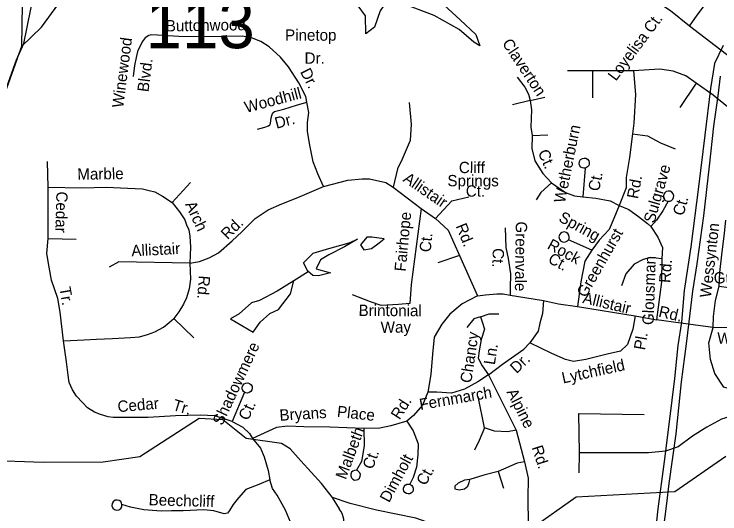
# Model space of a CAD drawing. Extents: x 1547597 to 1699558, y 810033 to 920809.
# Drawn here: x 1600245 to 1606161, y 858511 to 862705 of the extents above; entities that cross this region are included whole.
import ezdxf

# ---------------------------------------------------------------- set-up
doc = ezdxf.new("R2010")
doc.units = 0
for name, color, linetype in [('Exist Boundary Political City Limit New', 7, 'Continuous'), ('Exist Hydrographic Creek Single Shore', 7, 'Continuous'), ('Exist Hydrographic Misc Water Feature', 7, 'Continuous'), ('Exist Road Non-System Type 51', 7, 'Continuous'), ('Exist Road Non-System Type 51 Label', 7, 'Continuous'), ('Exist Road Secondary Structure Standard Bridge Number Label', 7, 'Continuous'), ('Exist Utilities Electrical Transmission Line', 7, 'Continuous'), ('Map Preparation Boundary City Limit Buffer Line', 7, 'Continuous')]:
    doc.layers.add(name, color=color, linetype=linetype)

msp = doc.modelspace()

# ---------------------------------------------------------------- linework, layer by layer
at = {"layer": 'Exist Boundary Political City Limit New'}
msp.add_lwpolyline([(1596814.2, 856049.4), (1597979.4, 856031.8), (1597727.6, 856262.5), (1597570.5, 856677.1), (1597443.9, 856803.7), (1597444.2, 857011.6), (1597531.5, 857160), (1598242.8, 857936.9), (1598535.1, 858447.5), (1599815.1, 861361), (1600168.8, 862056.7), (1600263.8, 862320.6), (1600325.7, 862458.7), (1600416.7, 862899.3), (1600427.6, 863142), (1600461.1, 863382.2), (1600506.3, 863690), (1600797.6, 864096.3), (1601219.9, 864681.1), (1601451.8, 865139.6), (1601736.4, 865606.4), (1601777.5, 865795.2), (1602182.3, 866158.9), (1602728.1, 866528.3)], dxfattribs=at)
at = {"layer": 'Exist Hydrographic Creek Single Shore'}
for points in [[(1600311.1, 862435.4), (1600315.7, 862786), (1600459.9, 863318.1), (1600547, 863735.5), (1600789.7, 864109.2), (1601301.3, 864786.4), (1601458.2, 865129.1), (1601578.5, 865310.7), (1601671.5, 865492.4), (1601757.5, 865749.5)], [(1600311.1, 862435.4), (1600475.2, 862595.7), (1600734.7, 862954.7), (1600937.7, 863128), (1601079.7, 863174.2), (1601719, 863081.8), (1602495.7, 863073.3), (1602628.9, 863061.4), (1602821.9, 862908)], [(1598638.6, 858913.6), (1598664.7, 858995.1), (1599884.6, 861724.6), (1600172.6, 862053.6), (1600267.7, 862317.5), (1600276, 862344.3), (1600311.1, 862435.4)]]:
    msp.add_lwpolyline(points, dxfattribs=at)
at = {"layer": 'Exist Hydrographic Misc Water Feature'}
for points in [[(1603721.7, 863609.7), (1603926.1, 863538.7), (1603804, 863189.2), (1603656.4, 863072.7), (1603611, 863027.3), (1603645.1, 862893.8), (1603752.9, 862871), (1603982.9, 862658), (1604116, 862533.8), (1604147.2, 862440.1), (1604099, 862468.5), (1603974.1, 862576.4), (1603766.9, 862692.9), (1603500, 862795.2), (1603375.2, 862820.8), (1603312.7, 862732.7), (1603264.5, 862596.3), (1603193.5, 862539.5), (1603190.7, 862690.1), (1603119.7, 862786.7), (1602974.9, 862857.7), (1602841.5, 862877.6), (1602821.9, 862908)], [(1603202.7, 860832.4), (1603149, 860769.2), (1603177.4, 860728), (1603240.7, 860737.5), (1603303.9, 860785), (1603348.1, 860819.8), (1603243.8, 860832.4), (1603202.7, 860832.4)], [(1602709.6, 860541.4), (1602671.7, 860617.3), (1602750.7, 860699.6), (1602864.5, 860731.2), (1603054.2, 860785), (1603123.7, 860816.6), (1603013.1, 860753.3), (1602883.5, 860683.8), (1602813.9, 860642.6), (1602776, 860566.7), (1602896.1, 860535.1), (1602795, 860509.8), (1602747.6, 860512.9), (1602706.5, 860547.7)], [(1602709.6, 860541.4), (1602589.5, 860465.5)], [(1602589.5, 860465.5), (1602450.5, 860380.1), (1602301.9, 860301), (1602235.5, 860282), (1602131.2, 860190.2), (1602058.5, 860149.1), (1602248.2, 860035.2), (1602308.2, 860120.6), (1602387.2, 860193.4), (1602459.9, 860225), (1602561.1, 860357.9), (1602589.5, 860465.5)], [(1604584.3, 858390.6), (1604287.2, 858305.2), (1603985.1, 858343), (1603612.2, 858475.9), (1603283.5, 858542.3), (1603061.6, 858597.4), (1602912.6, 858649.7), (1602822.6, 858766.3), (1602649.1, 858955.8), (1602559.2, 859056.1), (1602486.9, 859102.3), (1602189.8, 859143.4), (1601995.6, 859301.8), (1601795.6, 859312.4), (1601299.5, 858990.5), (1600990.4, 858944.3), (1600488.8, 858943), (1600013.3, 858958.8), (1599039.8, 858996.7), (1598638.6, 858913.6)], [(1604584.3, 858390.6), (1604956.1, 858655.5), (1605784.2, 858699.8), (1606209.7, 858996.3)], [(1603044.7, 857966.8), (1603034.4, 858010.4), (1603023.4, 858082.5), (1603022.5, 858170.5), (1603024.8, 858186.4), (1603017.9, 858266.5), (1603020.8, 858330.5), (1603019.4, 858370.5), (1603015.5, 858378.5), (1603016, 858418.5), (1603008.4, 858450.6), (1603008.6, 858466.6), (1602997.2, 858506.8), (1602985.5, 858530.9), (1602973.7, 858547.1), (1602971.9, 858555.1), (1602912.6, 858649.7)]]:
    msp.add_lwpolyline(points, dxfattribs=at)
at = {"layer": 'Exist Road Non-System Type 51'}
for points in [[(1605905.9, 862603.8), (1605969.6, 862696.5), (1606065.8, 862822.6), (1606163.9, 862944.7), (1606256.2, 863065.1), (1606342.6, 863199.4), (1606375.8, 863270.8), (1606390.8, 863326.5), (1606393.6, 863368.5), (1606371.2, 863448.8), (1606319.4, 863567.7), (1606283.3, 863670.3), (1606231.4, 863775.2)], [(1605905.9, 862603.8), (1605745.7, 862731.1), (1605570.9, 862849.7), (1605362.2, 863019.4), (1605214.4, 863130.1)], [(1606501.1, 862154.2), (1606253, 862338.8), (1605905.9, 862603.8)], [(1602697.4, 861964.7), (1602690.2, 862014.7), (1602632.4, 862127.7), (1602544.9, 862261.3), (1602478.5, 862342.3), (1602382.2, 862430.1), (1602313.1, 862475.4), (1602235.7, 862504.7), (1602160.2, 862520.1), (1601996.2, 862517.2), (1601816.5, 862514.4), (1601626.6, 862515.9), (1601446.9, 862527.1), (1601397.1, 862530), (1601373.1, 862526.4), (1601343.1, 862507), (1601318.2, 862473.5), (1601280.6, 862390.2), (1601267.6, 862340.5), (1601254.5, 862272.7), (1601242.8, 862181.1)], [(1605962.4, 862124.3), (1605875.2, 862188), (1605767.9, 862224.9), (1605657.3, 862241.7), (1605436, 862228.3)], [(1605094.1, 862228.3), (1604882.9, 862228.3)], [(1605436, 862228.3), (1605094.1, 862228.3)], [(1605094.1, 862228.3), (1605094.1, 862003.5)], [(1605436, 862228.3), (1605452.8, 862030.3), (1605439.4, 861788.7), (1605429.3, 861701.5)], [(1604461.6, 862176.8), (1604526.8, 862093.3), (1604555.5, 862033.3), (1604571.1, 861981.1)], [(1605962.4, 862124.3), (1605825, 861920.6)], [(1606424, 861825.4), (1606361.3, 861839.1), (1606284.2, 861879.3), (1606103.2, 862023.6), (1605962.4, 862124.3)], [(1604571.1, 861981.1), (1604693.7, 862007.2)], [(1602285.6, 861740.3), (1602347.8, 861757), (1602376, 861768.7), (1602387.4, 861775.5), (1602394.4, 861786.3), (1602399.2, 861834.1), (1602407.8, 861863.9), (1602414.5, 861877.6), (1602428.1, 861887.3), (1602506.5, 861908.1), (1602611, 861940.2), (1602697.4, 861964.7)], [(1602839.2, 861258), (1602790.2, 861363.3), (1602752.1, 861465.9), (1602722.7, 861604.4), (1602702.8, 861718.6), (1602704.1, 861794.6), (1602715.6, 861878.3), (1602697.4, 861964.7)], [(1603556.1, 861962.3), (1603573.8, 861780.5), (1603564.9, 861643), (1603498.4, 861487.7), (1603458.6, 861407.8), (1603423.1, 861252.6)], [(1604571.1, 861981.1), (1604422.5, 861944.6)], [(1604571.1, 861981.1), (1604581.6, 861902.8), (1604576.4, 861756.7), (1604586.8, 861686.3)], [(1604586.8, 861686.3), (1604584.2, 861576.7), (1604610.3, 861474.9), (1604675.4, 861367.9), (1604749.1, 861288.8)], [(1604586.8, 861686.3), (1604719.8, 861691.5)], [(1605429.3, 861701.5), (1605402.6, 861501.2), (1605375.8, 861333.4), (1605375.8, 861246.2), (1605315.4, 861098.6)], [(1605429.3, 861701.5), (1605553.4, 861684.7), (1605664, 861624.3), (1605784.7, 861574)], [(1605032.4, 861413.6), (1605020.8, 861412.4), (1605007.9, 861415.1), (1604996, 861421.7), (1604987.2, 861432.5), (1604980.5, 861447.6), (1604983.1, 861468.2), (1604993.3, 861485), (1605009.3, 861494.5), (1605023.3, 861496.8), (1605036.3, 861495.1), (1605050.7, 861487), (1605060.9, 861474.4), (1605065.4, 861460.1), (1605064.5, 861444.7), (1605060.9, 861436), (1605051.7, 861423.8), (1605041.5, 861416.6), (1605032.4, 861413.6)], [(1600529.6, 861253.2), (1600524.8, 861469)], [(1605032.4, 861413.6), (1605011.3, 861170.9)], [(1602839.2, 861258), (1603041.9, 861310.3), (1603161.6, 861323.6), (1603223.6, 861323.6), (1603361, 861292.5), (1603423.1, 861252.6)], [(1600529.6, 860821.7), (1600529.6, 861253.2)], [(1600529.6, 861253.2), (1600812.3, 861248.4), (1601018.3, 861253.2), (1601138.1, 861248.4), (1601320.2, 861238.9), (1601377.7, 861224.5), (1601425.6, 861214.9), (1601487.9, 861176.5), (1601569.4, 861123.8)], [(1601569.4, 861123.8), (1601722.7, 861291.6)], [(1601717.9, 860615.6), (1601799.4, 860629.9), (1601880.8, 860658.7), (1601957.5, 860701.9), (1602072.5, 860802.6), (1602154, 860879.3), (1602264.2, 860989.5), (1602374.4, 861061.5), (1602489.4, 861114.2), (1602623.5, 861166.9), (1602839.2, 861258)], [(1603423.1, 861252.6), (1603658, 861075.1)], [(1604749.1, 861288.8), (1604660.4, 861207.9), (1604621.3, 861145.2)], [(1604749.1, 861288.8), (1604865.3, 861207.5), (1604940.9, 861181.4), (1605011.3, 861170.9)], [(1605728.1, 861134.1), (1605742.5, 861135.2), (1605755.7, 861141.3), (1605766.5, 861152.7), (1605772.6, 861166), (1605773.7, 861181), (1605770, 861195.7), (1605758.3, 861210.3), (1605744.8, 861218), (1605727.8, 861220.3), (1605710.9, 861215.7), (1605698.5, 861206.1), (1605690.7, 861193.7), (1605687.4, 861179.7), (1605689.1, 861164.3), (1605696.8, 861149.9), (1605706, 861141.3), (1605717.5, 861135.3), (1605728.1, 861134.1)], [(1601569.4, 861123.8), (1601631.7, 861047.1), (1601674.8, 860979.9), (1601689.2, 860936.8), (1601708.3, 860893.6), (1601717.9, 860840.9), (1601722.7, 860749.8), (1601717.9, 860615.6)], [(1603777.7, 860990.9), (1603915.1, 861137.3), (1604056.9, 861172.7)], [(1605011.3, 861170.9), (1605120.8, 861160.5), (1605240.8, 861137), (1605315.4, 861098.6)], [(1605728.1, 861134.1), (1605682.4, 861053.9), (1605629, 860976.8), (1605581.6, 860923.4)], [(1603658, 861075.1), (1603573.8, 860436.4), (1603560.5, 860276.7)], [(1603658, 861075.1), (1603777.7, 860990.9)], [(1605315.4, 861098.6), (1605270.4, 860988.7), (1605231.9, 860896.7), (1605148.9, 860807.8), (1605086.7, 860724.7)], [(1605315.4, 861098.6), (1605397.9, 861065.8), (1605477.9, 861006.5), (1605554.9, 860947.2), (1605581.6, 860923.4)], [(1603777.7, 860990.9), (1603884.1, 860893.3), (1603977.2, 860680.3)], [(1606155.4, 860422.3), (1606159.5, 860538.1), (1606176.1, 860685.8), (1606199.6, 860867.2), (1606211.4, 860977.1)], [(1604360.6, 860910.4), (1604365.8, 860746), (1604386.7, 860654.7), (1604404.9, 860526.8), (1604402.3, 860404.2), (1604403.4, 860347.9)], [(1605581.6, 860923.4), (1605640.9, 860834.5), (1605679.4, 860745.5), (1605673.5, 860650.6)], [(1600659, 859963.5), (1600630.2, 860203.2), (1600611.1, 860318.3), (1600558.3, 860471.7), (1600539.2, 860582), (1600520, 860697.1), (1600529.6, 860821.7)], [(1600529.6, 860821.7), (1600764.4, 860816.9)], [(1604883.5, 860803.5), (1604890.5, 860811.3), (1604896.3, 860823.2), (1604897.6, 860835.4), (1604894.3, 860851.3), (1604885.4, 860864.7), (1604872.3, 860873.7), (1604857.6, 860877.8), (1604836.5, 860873.7), (1604823.7, 860863.7), (1604816.3, 860854.1), (1604811.6, 860837.3), (1604815.6, 860816.2), (1604826.1, 860802.2), (1604841.1, 860793.3), (1604858.9, 860791.8), (1604872.4, 860795.7), (1604883.5, 860803.5)], [(1605086.7, 860724.7), (1604890.5, 860811.3)], [(1605086.7, 860724.7), (1605027.4, 860632.8), (1604994.8, 860457.8), (1604968.1, 860250.2)], [(1603977.2, 860680.3), (1603795.4, 860618.2)], [(1603977.2, 860680.3), (1604129.8, 860341.3)], [(1605673.5, 860650.6), (1605578.6, 860662.4), (1605516.4, 860644.6), (1605442.3, 860606.1), (1605371.2, 860526), (1605335.6, 860425.2)], [(1605673.5, 860650.6), (1605670.5, 860457.8), (1605629, 860140.4)], [(1601717.9, 860615.6), (1601123.8, 860625.2), (1601042.3, 860582)], [(1601717.9, 860615.6), (1601722.7, 860481.3), (1601713.1, 860399.8), (1601689.2, 860323.1), (1601665.2, 860270.4), (1601626.9, 860208), (1601583.8, 860150.5)], [(1606105.1, 860075.3), (1606106.8, 860167.3), (1606125.1, 860300.8), (1606155.4, 860422.3)], [(1606155.4, 860422.3), (1606235, 860410.9), (1606315.1, 860415.4)], [(1603560.5, 860276.7), (1603466.8, 860269.5), (1603320.5, 860260.6), (1603231.9, 860291.6), (1603081.2, 860349.3)], [(1604129.8, 860341.3), (1604196, 860348.2), (1604292, 860356.4), (1604343.8, 860357.8), (1604403.4, 860347.9)], [(1604403.4, 860347.9), (1604526.2, 860328.3), (1604682.2, 860301.9)], [(1604129.8, 860341.3), (1604000.6, 860275.2), (1603896.9, 860186.3), (1603828.7, 860103.2), (1603766.5, 859993.5), (1603751.7, 859851.1), (1603736.9, 859682.1), (1603713.2, 859533.8)], [(1604682.2, 860301.9), (1604673.3, 860192.2), (1604652.6, 860112.1), (1604637.8, 860043.9), (1604567.8, 859945.6)], [(1604682.2, 860301.9), (1604808, 860274.9), (1604968.1, 860250.2)], [(1604968.1, 860250.2), (1605451.2, 860173.1)], [(1604154.7, 860165.5), (1604225.9, 860189.2), (1604308.8, 860189.2)], [(1605451.2, 860173.1), (1605430.2, 860061.3), (1605385.8, 859933.7), (1605326.5, 859877.4), (1605216.8, 859850.7), (1605036.1, 859806.2), (1604932.4, 859791.4), (1604867.2, 859806.2), (1604751.6, 859856.6), (1604567.8, 859945.6)], [(1605451.2, 860173.1), (1605629, 860140.4)], [(1600659, 859963.5), (1600831.5, 859973.1), (1600936.9, 859977.9), (1601071.1, 859982.7), (1601219.6, 859992.3), (1601296.3, 859997.1), (1601363.3, 860016.2), (1601425.6, 860040.2), (1601497.5, 860078.6), (1601545.4, 860116.9), (1601583.8, 860150.5)], [(1601583.8, 860150.5), (1601751.5, 859987.5)], [(1604154.7, 860165.5), (1604098.4, 860147.7), (1604039.2, 860076.5)], [(1604154.7, 860165.5), (1604169.5, 860124), (1604187.3, 860061.7), (1604160.7, 859975.7), (1604142.9, 859880.8), (1604134, 859818.5), (1604169.5, 859753.3), (1604219.9, 859679.1)], [(1606105.1, 860075.3), (1605999.4, 860090), (1605833.5, 860110.8), (1605629, 860140.4)], [(1607207.5, 859528.3), (1606942.5, 859534.5), (1606560.5, 859543.7), (1606418.8, 859549.9), (1606314, 859537.5), (1606193.9, 859574.5), (1606116.9, 859688.6), (1606083, 859805.8), (1606067.6, 859947.6), (1606105.1, 860075.3)], [(1606792.2, 860072.8), (1606628.3, 860069.9), (1606426.7, 860075.6), (1606224.9, 860073.3), (1606105.1, 860075.3)], [(1602072.5, 859287.5), (1601928.8, 859335.4), (1601804.2, 859340.2), (1601598.1, 859335.4), (1601368.1, 859321), (1601224.4, 859321), (1601075.8, 859321), (1601032.7, 859325.8), (1600970.4, 859345), (1600917.7, 859364.2), (1600860.2, 859402.5), (1600817.1, 859445.7), (1600769.2, 859498.4), (1600735.6, 859551.2), (1600706.9, 859613.5), (1600697.3, 859675.8), (1600682.9, 859786.1), (1600659, 859963.5)], [(1604219.9, 859679.1), (1604338.5, 859768.1), (1604516.3, 859892.7), (1604567.8, 859945.6)], [(1604219.9, 859679.1), (1604131, 859619.8), (1604021.4, 859557.5), (1603911.7, 859524.9), (1603787.3, 859533.8), (1603722.1, 859533.8), (1603713.2, 859533.8)], [(1604219.9, 859679.1), (1604452, 859213)], [(1602177.2, 859531.3), (1602168.5, 859537.7), (1602160.9, 859547.2), (1602156.7, 859559.3), (1602156, 859574.1), (1602161.3, 859588.6), (1602173, 859602.4), (1602188.6, 859609.5), (1602203.8, 859610.6), (1602219.3, 859605.5), (1602231.3, 859595.4), (1602239.2, 859580.9), (1602240.9, 859565.6), (1602237.6, 859552.7), (1602229.3, 859539), (1602216.5, 859529.7), (1602202.5, 859525.4), (1602187.1, 859526.5), (1602177.2, 859531.3)], [(1602177.2, 859531.3), (1602072.5, 859287.5)], [(1603713.2, 859533.8), (1603669.2, 859422.6), (1603592.1, 859336.6), (1603535.8, 859289.2)], [(1604188.6, 859233.5), (1604133.8, 859497.2)], [(1604974.8, 859354.2), (1604981, 859024.3)], [(1604974.8, 859354.2), (1605526.3, 859344.9)], [(1606397.1, 859354.2), (1606273.9, 859335.7), (1606175.3, 859304.9), (1606052.1, 859240.2), (1605931.9, 859163.1), (1605811.8, 859073.7), (1605704, 859036.7), (1605562.3, 859024.3), (1604981, 859024.3)], [(1602072.5, 859287.5), (1602161.5, 859238.6), (1602217.8, 859185.3), (1602243.7, 859143.9)], [(1603535.8, 859289.2), (1603402.5, 859250.6), (1603310.6, 859229.9), (1603177.2, 859226.9)], [(1603535.8, 859289.2), (1603589.2, 859209.1), (1603630.7, 859099.4), (1603627.7, 859007.4), (1603618.8, 858903.6), (1603589.2, 858817.6), (1603561.5, 858760.1)], [(1603177.2, 859226.9), (1602892.7, 859238.8), (1602673.4, 859241.7), (1602537.1, 859247.7), (1602445.2, 859235.8), (1602243.7, 859143.9)], [(1603177.2, 859226.9), (1603180.2, 859081.6), (1603156.5, 858951.1), (1603115, 858876.9)], [(1604188.6, 859233.5), (1604144.1, 859127.4), (1604103.1, 859045.3)], [(1604452, 859213), (1604380.1, 859199.3), (1604270.7, 859206.2), (1604188.6, 859233.5)], [(1604452, 859213), (1604523.8, 858949.4)], [(1602243.7, 859143.9), (1602309.3, 859064.1), (1602341.9, 858989.9), (1602374.5, 858874.2), (1602389.3, 858797.1)], [(1604981, 859024.3), (1604977.9, 858854.7)], [(1604523.8, 858949.4), (1604462.3, 858936.8), (1604301.5, 858868.4)], [(1604523.8, 858949.4), (1604554.7, 858810.2), (1604551.3, 858642.4), (1604554.7, 858426.7), (1604554.7, 858211), (1604558.1, 858005.6), (1604561.4, 857430.5), (1604568.2, 857026.5), (1604564.6, 856637.2)], [(1603133, 858867.4), (1603126.3, 858872.5), (1603115, 858876.9), (1603098, 858876.7), (1603084.1, 858871.2), (1603072.6, 858860.2), (1603066.1, 858843.3), (1603066, 858829.5), (1603072.3, 858814), (1603083.1, 858802.7), (1603099.3, 858795.6), (1603115, 858796.7), (1603126.9, 858800.6), (1603138.9, 858811.2), (1603146.2, 858826.9), (1603147.3, 858841.7), (1603142.6, 858856.8), (1603133, 858867.4)], [(1604301.5, 858868.4), (1604181.8, 858837.6), (1604065.5, 858799.9)], [(1604301.5, 858868.4), (1604346, 858728)], [(1602389.3, 858797.1), (1602297.4, 858758.6), (1602187.8, 858717.1), (1602125.6, 858645.9), (1602081.1, 858589.5), (1602051.5, 858539.1), (1602033.7, 858518.3), (1602007, 858512.4), (1601918.1, 858536.1), (1601835.1, 858545), (1601663.3, 858536.1), (1601565.5, 858536.1), (1601478.3, 858533.4), (1601333, 858545.3), (1601220.4, 858569), (1601149.3, 858589.8)], [(1602573.3, 857409.5), (1602570.3, 857954.4), (1602579.2, 858242.1), (1602570.3, 858356.4), (1602561.4, 858442.4), (1602519.9, 858543.3), (1602448.8, 858667.9), (1602410.3, 858724.2), (1602389.3, 858797.1)], [(1603571, 858755.5), (1603579.3, 858749.3), (1603585.3, 858741), (1603590.7, 858727.3), (1603590.6, 858714.3), (1603585.7, 858699.6), (1603576.5, 858688.5), (1603562.3, 858680.6), (1603547.9, 858678.9), (1603533.7, 858681.2), (1603519.7, 858690.5), (1603511.7, 858702.3), (1603508, 858714.7), (1603508, 858727.6), (1603513.5, 858741.9), (1603522.7, 858752.9), (1603537.3, 858760.4), (1603551.9, 858762.1), (1603561.5, 858760.1), (1603571, 858755.5)], [(1604065.5, 858799.9), (1604021, 858793.1), (1603966.3, 858769.1), (1603938.9, 858745.1), (1603938.9, 858721.2), (1603976.5, 858714.3), (1604021, 858721.2), (1604048.4, 858745.1), (1604058.6, 858775.9), (1604065.5, 858796.5)], [(1601145.6, 858602.2), (1601138.4, 858614.4), (1601124.8, 858623.9), (1601109.7, 858627.8), (1601091.2, 858625.4), (1601075.1, 858613.7), (1601066.2, 858598.6), (1601064.2, 858579.3), (1601072, 858559.3), (1601087, 858547.2), (1601102.9, 858542.1), (1601122.6, 858545.1), (1601138.6, 858556), (1601146.9, 858569.6), (1601149.3, 858589.8), (1601145.6, 858602.2)]]:
    msp.add_lwpolyline(points, dxfattribs=at)
at = {"layer": 'Exist Utilities Electrical Transmission Line'}
for points in [[(1606188.9, 862441.7), (1606114.6, 862291), (1606083.3, 862079.7), (1606035.2, 861688.6), (1605980.2, 861255.7), (1605918.3, 860753.1), (1605862.5, 860386.2), (1605838.3, 860120.8), (1605807.3, 859925.3), (1605778.9, 859647.9), (1605735, 859282.8), (1605693.8, 858949.6), (1605641.6, 858552.9), (1605615.9, 858321.3), (1605581, 858130.1), (1605552.3, 857842.7), (1605501.6, 857413.7), (1605456, 857058.6), (1605430.6, 856845.2), (1605398.2, 856567.9), (1605351.3, 856128.8), (1605317, 855857.5)], [(1606162.9, 862184.3), (1606142.1, 862018.9), (1606108.1, 861763.4), (1606070.9, 861428.2), (1606024.2, 861011.3), (1605966, 860608.4), (1605930.4, 860381), (1605900.4, 860123.7), (1605877.4, 859938.3), (1605836.3, 859619.1), (1605791.5, 859184), (1605732.8, 858767.1), (1605714.2, 858599.6), (1605684.7, 858380.1), (1605641.4, 858039.2), (1605604.6, 857737.8), (1605557.2, 857392.7), (1605513.2, 857019.8), (1605494.2, 856832.1), (1605464.6, 856596.8), (1605424.8, 856233.6), (1605397.6, 856026.2), (1605383.2, 855880.4)]]:
    msp.add_lwpolyline(points, dxfattribs=at)
at = {"layer": 'Map Preparation Boundary City Limit Buffer Line'}
msp.add_lwpolyline([(1596814.2, 856049.4), (1597979.4, 856031.8), (1597727.6, 856262.5), (1597570.5, 856677.1), (1597443.9, 856803.7), (1597444.2, 857011.6), (1597531.5, 857160), (1598242.8, 857936.9), (1598535.1, 858447.5), (1599815.1, 861361), (1600168.8, 862056.7), (1600263.8, 862320.6), (1600325.7, 862458.7), (1600416.7, 862899.3), (1600427.6, 863142), (1600461.1, 863382.2), (1600506.3, 863690), (1600797.6, 864096.3), (1601219.9, 864681.1), (1601451.8, 865139.6), (1601736.4, 865606.4), (1601777.5, 865795.2), (1602182.3, 866158.9), (1602728.1, 866528.3)], dxfattribs=at)

# ---------------------------------------------------------------- texts
at = {"layer": 'Exist Road Non-System Type 51 Label'}
for s, rotation, p in [('Buttonwood', 0.87838, (1601516.9, 862559.1)), ('Ct.', 53.15086, (1605588.8, 862537.6)), ('Loyelisa', 53.15086, (1605288.9, 862137.4)), ('Winewood', 82.74471, (1601159.2, 861914.5)), ('Claverton', 303.54659, (1604331.4, 862460.2)), ('Blvd.', 82.74471, (1601371.1, 862047.4)), ('Dr.', 297.05848, (1602640, 862221.1)), ('Woodhill', 14.86072, (1602190.4, 861875.1)), ('Dr.', 14.86072, (1602443.8, 861742.3)), ('Wetherburn', 78.54598, (1604861, 861114.8)), ('Ct.', 293.82064, (1604632.9, 861544.8)), ('Cliff', 359.85623, (1603972.8, 861370.8)), ('Marble', 0.86422, (1600775.5, 861314.6)), ('Sulgrave', 74.08664, (1605611.3, 860945.4)), ('Allistair', 325.56805, (1603498, 861305.8)), ('Springs', 359.85623, (1603876.7, 861260.3)), ('Ct.', 78.54598, (1605147.6, 861213.4)), ('Rd.', 79.53194, (1605473.5, 861150.2)), ('Ct.', 359.85623, (1604030.8, 861173.2)), ('Cedar', 268.60681, (1600599.4, 861217.5)), ('Arch', 294.98882, (1601675.5, 861109.4)), ('Ct.', 74.08664, (1605854.6, 861006.7)), ('Fairhope', 84.58622, (1603526.7, 860542.1)), ('Spring', 331.24362, (1604801.4, 860971.1)), ('Rd.', 44.34986, (1602034, 860807)), ('Rd.', 292.03616, (1603944.4, 860926.6)), ('Greenvale', 269.23833, (1604450.2, 860965.3)), ('Wessynton', 83.58651, (1606085.7, 860322.1)), ('Greenhurst', 60.21896, (1605037, 860319.7)), ('Ct.', 84.58622, (1603736.3, 860704.1)), ('Rock', 331.24362, (1604706.1, 860741.4)), ('Allistair', 2.88058, (1601229.7, 860671.9)), ('Ct.', 268.05736, (1604257.5, 860742.6)), ('Ct.', 331.24362, (1604712.1, 860624.8)), ('Glousman', 88.22654, (1605605.3, 860095)), ('Rd.', 85.81258, (1605745, 860446.9)), ('Grossman', 3.26882, (1606111.7, 860442.4)), ('Rd.', 265.36921, (1601794.4, 860514)), ('Tr.', 279.52712, (1600624.1, 860408.3)), ('Allistair', 346.61998, (1605003.9, 860281.9)), ('Brintonial', 359.74743, (1603132.2, 860171.8)), ('Rd.', 347.15385, (1605641, 860166.9)), ('Way', 0.9148, (1603318.1, 860029.2)), ('Chancy', 81.52924, (1604076.7, 859605.3)), ('Pl.', 80.30655, (1605532, 859881.4)), ('Wessynton', 358.38259, (1606137, 859939.5)), ('Shadowmere', 65.02447, (1601989.9, 859246.8)), ('Ln.', 81.52924, (1604274.1, 859758.1)), ('Dr.', 43.98806, (1604456.4, 859683.9)), ('Lytchfield', 12.20522, (1604846.3, 859604.8)), ('Fernmarch', 10.04101, (1603650.8, 859381.5)), ('Alpine', 296.55781, (1604370.6, 859534.6)), ('Cedar', 4.99874, (1601116.2, 859364.2)), ('Tr.', 343.27225, (1601566.4, 859385.1)), ('Rd.', 57.31983, (1603475.4, 859295)), ('Ct.', 65.02447, (1602206.1, 859288.2)), ('Place', 353.77233, (1602948, 859325.4)), ('Bryans', 3.55523, (1602472.1, 859292.1)), ('Malbeth', 69.67496, (1603025, 858794)), ('Rd.', 287.79316, (1604581.9, 859069)), ('Ct.', 69.67496, (1603250.3, 858878.7)), ('Dimholt', 61.68226, (1603387.7, 858600.2)), ('Ct.', 61.68226, (1603693.8, 858742.3)), ('Beechcliff', 358.51338, (1601371.6, 858583.5))]:
    msp.add_text(s, height=95, rotation=rotation, dxfattribs=at).set_placement(p)
for s, p in [('Pinetop', (1602516, 862481.7)), ('Dr.', (1602679.7, 862288.3))]:
    msp.add_text(s, height=95, dxfattribs=at).set_placement(p)
at = {"layer": 'Exist Road Secondary Structure Standard Bridge Number Label'}
msp.add_text('113', height=410.1, dxfattribs=at).set_placement((1601347.2, 862418.5))

doc.saveas('drawing.dxf')
